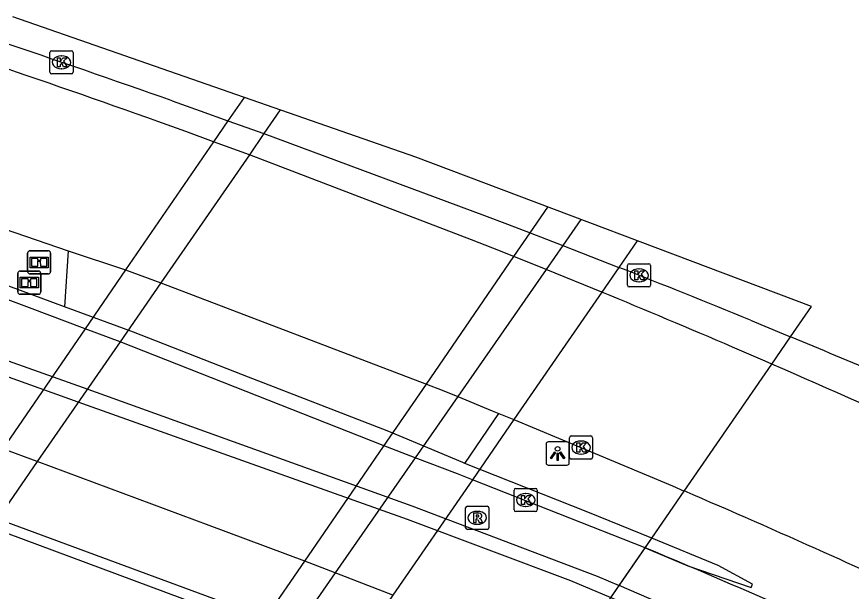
# Model space of a CAD drawing. Extents: x 161477 to 163040, y 383680 to 384868.
# Drawn here: x 162399.83 to 162435.81, y 384774.12 to 384798.92 of the extents above; entities that cross this region are included whole.
import ezdxf

# ---------------------------------------------------------------- set-up
doc = ezdxf.new("R2010")
doc.units = 0
for name, color, linetype in [('IMGEO_Berm_groen', 7, 'Continuous'), ('IMGEO_Berm_open', 7, 'Continuous'), ('IMGEO_Dek', 7, 'Continuous'), ('IMGEO_Informatiebord', 7, 'Continuous'), ('IMGEO_Kolk', 7, 'Continuous'), ('IMGEO_Lichtpunt', 7, 'Continuous'), ('IMGEO_Muur', 7, 'Continuous'), ('IMGEO_Rijbaan_lokaal_gesloten', 7, 'Continuous'), ('IMGEO_Rijbaan_lokaal_open', 7, 'Continuous'), ('IMGEO_Rijbaan_regionaal_gesloten', 7, 'Continuous'), ('IMGEO_Rioolput', 7, 'Continuous'), ('IMGEO_Voetpad_open', 7, 'Continuous')]:
    doc.layers.add(name, color=color, linetype=linetype)

msp = doc.modelspace()

# ---------------------------------------------------------------- linework, layer by layer
at = {"layer": 'IMGEO_Berm_groen'}
for points in [[(162426.918, 384776.001), (162428.606, 384778.452)], [(162427.205, 384776.417), (162428.606, 384778.452)]]:
    msp.add_lwpolyline(points, dxfattribs=at)
at = {"layer": 'IMGEO_Berm_open'}
for points in [[(162402.05, 384788.819), (162401.891, 384786.393)], [(162432.378, 384783.93), (162433.188, 384785.107)], [(162432.378, 384783.93), (162433.188, 384785.107)], [(162419.145, 384779.641), (162420.614, 384781.801)]]:
    msp.add_lwpolyline(points, dxfattribs=at)
at = {"layer": 'IMGEO_Dek'}
msp.add_lwpolyline([(162398.746, 384776.871), (162410.291, 384772.578), (162411.599, 384772.091), (162414.12, 384771.153), (162420.854, 384768.649), (162421.454, 384768.11), (162421.71, 384768.436), (162423.439, 384770.946), (162426.962, 384776.064), (162427.205, 384776.417), (162428.606, 384778.452), (162432.378, 384783.93), (162433.188, 384785.107), (162434.087, 384786.412), (162417.041, 384792.848), (162399.667, 384798.916)], dxfattribs=at)
at = {"layer": 'IMGEO_Informatiebord'}
for p, q in [((162400.304, 384787.915), (162400.304, 384788.715)), ((162400.304, 384788.715), (162400.304, 384787.915)), ((162400.404, 384788.815), (162401.194, 384788.815)), ((162401.194, 384788.815), (162400.404, 384788.815)), ((162401.294, 384788.715), (162401.294, 384787.915)), ((162401.294, 384787.915), (162401.294, 384788.715)), ((162399.978, 384787.943), (162400.768, 384787.943)), ((162400.768, 384787.943), (162399.978, 384787.943)), ((162399.878, 384787.043), (162399.878, 384787.843)), ((162399.878, 384787.843), (162399.878, 384787.043)), ((162401.194, 384787.815), (162400.404, 384787.815)), ((162400.404, 384787.815), (162401.194, 384787.815)), ((162400.868, 384787.843), (162400.868, 384787.043)), ((162400.868, 384787.043), (162400.868, 384787.843)), ((162400.768, 384786.943), (162399.978, 384786.943)), ((162399.978, 384786.943), (162400.768, 384786.943))]:
    msp.add_line(p, q, dxfattribs=at)
for points in [[(162400.405, 384788.547), (162401.193, 384788.547), (162401.193, 384788.083), (162400.405, 384788.083), (162400.405, 384788.547)], [(162400.47, 384788.482), (162400.47, 384788.148), (162400.745, 384788.148), (162400.746, 384788.361), (162400.85, 384788.362), (162400.851, 384788.148), (162401.128, 384788.148), (162401.128, 384788.482), (162400.852, 384788.482), (162400.852, 384788.402), (162400.746, 384788.402), (162400.746, 384788.482), (162400.47, 384788.482)], [(162399.979, 384787.675), (162400.767, 384787.675), (162400.767, 384787.211), (162399.979, 384787.211), (162399.979, 384787.675)], [(162400.044, 384787.61), (162400.044, 384787.276), (162400.319, 384787.276), (162400.32, 384787.489), (162400.424, 384787.49), (162400.425, 384787.276), (162400.702, 384787.276), (162400.702, 384787.61), (162400.426, 384787.61), (162400.426, 384787.53), (162400.32, 384787.53), (162400.32, 384787.61), (162400.044, 384787.61)]]:
    msp.add_lwpolyline(points, dxfattribs=at)
for centre, start, end in [((162400.404, 384788.715), 90, 180), ((162400.404, 384788.715), 90, 180), ((162401.194, 384788.715), 0, 90), ((162401.194, 384788.715), 360, 90), ((162399.978, 384787.843), 90, 180), ((162399.978, 384787.843), 90, 180), ((162400.404, 384787.915), 180, 270), ((162400.404, 384787.915), 180, 270), ((162400.768, 384787.843), 0, 90), ((162400.768, 384787.843), 360, 90), ((162401.194, 384787.915), 270, 0), ((162401.194, 384787.915), 270, 0), ((162399.978, 384787.043), 180, 270), ((162399.978, 384787.043), 180, 270), ((162400.768, 384787.043), 270, 0), ((162400.768, 384787.043), 270, 0)]:
    msp.add_arc(centre, 0.1, start, end, dxfattribs=at)
at = {"layer": 'IMGEO_Kolk'}
for p, q in [((162401.263, 384796.521), (162401.263, 384797.373)), ((162401.338, 384797.447), (162402.19, 384797.447)), ((162401.751, 384797.227), (162401.776, 384797.227)), ((162402.264, 384797.373), (162402.264, 384796.521)), ((162401.774, 384796.667), (162401.749, 384796.667)), ((162402.19, 384796.447), (162401.338, 384796.447)), ((162426.232, 384788.256), (162427.084, 384788.256)), ((162426.157, 384787.33), (162426.157, 384788.182)), ((162426.645, 384788.036), (162426.67, 384788.036)), ((162427.158, 384788.182), (162427.158, 384787.33)), ((162427.084, 384787.256), (162426.232, 384787.256)), ((162426.668, 384787.476), (162426.643, 384787.476)), ((162423.657, 384779.901), (162423.657, 384780.753)), ((162423.732, 384780.827), (162424.584, 384780.827)), ((162424.658, 384780.753), (162424.658, 384779.901)), ((162424.145, 384780.607), (162424.17, 384780.607)), ((162424.168, 384780.047), (162424.143, 384780.047)), ((162424.584, 384779.827), (162423.732, 384779.827)), ((162421.347, 384778.565), (162422.199, 384778.565)), ((162421.272, 384777.639), (162421.272, 384778.491)), ((162421.76, 384778.345), (162421.785, 384778.345)), ((162422.273, 384778.491), (162422.273, 384777.639)), ((162422.199, 384777.565), (162421.347, 384777.565)), ((162421.783, 384777.785), (162421.758, 384777.785))]:
    msp.add_line(p, q, dxfattribs=at)
for points in [[(162401.263, 384796.521), (162401.263, 384797.373)], [(162401.338, 384797.447), (162402.19, 384797.447)], [(162402.264, 384797.373), (162402.264, 384796.521)], [(162401.584, 384797.147), (162401.707, 384797.147), (162401.707, 384796.996), (162401.837, 384797.147), (162402.001, 384797.147), (162401.855, 384796.996), (162402.008, 384796.747), (162401.856, 384796.747), (162401.771, 384796.911), (162401.707, 384796.844), (162401.707, 384796.747), (162401.584, 384796.747), (162401.584, 384797.147)], [(162402.19, 384796.447), (162401.338, 384796.447)], [(162426.232, 384788.256), (162427.084, 384788.256)], [(162426.157, 384787.33), (162426.157, 384788.182)], [(162426.478, 384787.956), (162426.601, 384787.956), (162426.601, 384787.805), (162426.731, 384787.956), (162426.895, 384787.956), (162426.749, 384787.805), (162426.902, 384787.556), (162426.75, 384787.556), (162426.665, 384787.72), (162426.601, 384787.653), (162426.601, 384787.556), (162426.478, 384787.556), (162426.478, 384787.956)], [(162427.158, 384788.182), (162427.158, 384787.33)], [(162427.084, 384787.256), (162426.232, 384787.256)], [(162423.657, 384779.901), (162423.657, 384780.753)], [(162423.732, 384780.827), (162424.584, 384780.827)], [(162424.658, 384780.753), (162424.658, 384779.901)], [(162423.978, 384780.527), (162424.101, 384780.527), (162424.101, 384780.376), (162424.231, 384780.527), (162424.395, 384780.527), (162424.249, 384780.376), (162424.402, 384780.127), (162424.25, 384780.127), (162424.165, 384780.291), (162424.101, 384780.224), (162424.101, 384780.127), (162423.978, 384780.127), (162423.978, 384780.527)], [(162424.584, 384779.827), (162423.732, 384779.827)], [(162421.347, 384778.565), (162422.199, 384778.565)], [(162421.272, 384777.639), (162421.272, 384778.491)], [(162421.593, 384778.265), (162421.716, 384778.265), (162421.716, 384778.114), (162421.846, 384778.265), (162422.01, 384778.265), (162421.864, 384778.114), (162422.017, 384777.865), (162421.865, 384777.865), (162421.78, 384778.029), (162421.716, 384777.962), (162421.716, 384777.865), (162421.593, 384777.865), (162421.593, 384778.265)], [(162422.273, 384778.491), (162422.273, 384777.639)], [(162422.199, 384777.565), (162421.347, 384777.565)]]:
    msp.add_lwpolyline(points, dxfattribs=at)
for centre, start, end in [((162401.34, 384797.371), 91.552, 178.448), ((162401.34, 384797.371), 91.552, 178.448), ((162402.188, 384797.371), 1.552, 88.448), ((162402.188, 384797.371), 1.552, 88.448), ((162401.34, 384796.523), 181.552, 268.448), ((162401.34, 384796.523), 181.552, 268.448), ((162402.188, 384796.523), 271.552, 358.448), ((162402.188, 384796.523), 271.552, 358.448), ((162426.234, 384788.18), 91.552, 178.448), ((162426.234, 384788.18), 91.552, 178.448), ((162427.082, 384788.18), 1.552, 88.448), ((162427.082, 384788.18), 1.552, 88.448), ((162426.234, 384787.332), 181.552, 268.448), ((162426.234, 384787.332), 181.552, 268.448), ((162427.082, 384787.332), 271.552, 358.448), ((162427.082, 384787.332), 271.552, 358.448), ((162423.734, 384780.751), 91.552, 178.448), ((162423.734, 384780.751), 91.552, 178.448), ((162424.582, 384780.751), 1.552, 88.448), ((162424.582, 384780.751), 1.552, 88.448), ((162423.734, 384779.903), 181.552, 268.448), ((162423.734, 384779.903), 181.552, 268.448), ((162424.582, 384779.903), 271.552, 358.448), ((162424.582, 384779.903), 271.552, 358.448), ((162421.349, 384778.489), 91.552, 178.448), ((162421.349, 384778.489), 91.552, 178.448), ((162422.197, 384778.489), 1.552, 88.448), ((162422.197, 384778.489), 1.552, 88.448), ((162421.349, 384777.641), 181.552, 268.448), ((162421.349, 384777.641), 181.552, 268.448), ((162422.197, 384777.641), 271.552, 358.448), ((162422.197, 384777.641), 271.552, 358.448)]:
    msp.add_arc(centre, 0.0765, start, end, dxfattribs=at)
for centre, major_axis, ratio, start_param, end_param in [((162401.75, 384796.947), (-0.387, 0.002), 0.722429, 4.712389, 7.853982), ((162401.775, 384796.947), (-0.39, 0.002), 0.717154, 1.570796, 4.712389), ((162426.644, 384787.756), (-0.387, 0.002), 0.722429, 4.712389, 7.853982), ((162426.669, 384787.756), (-0.39, 0.002), 0.717154, 1.570796, 4.712389), ((162424.144, 384780.327), (-0.387, 0.002), 0.722429, 4.712389, 7.853982), ((162424.169, 384780.327), (-0.39, 0.002), 0.717154, 1.570796, 4.712389), ((162421.759, 384778.065), (-0.387, 0.002), 0.722429, 4.712389, 7.853982), ((162421.784, 384778.065), (-0.39, 0.002), 0.717154, 1.570796, 4.712389)]:
    msp.add_ellipse(centre, major_axis=major_axis, ratio=ratio, start_param=start_param, end_param=end_param, dxfattribs=at)
at = {"layer": 'IMGEO_Lichtpunt'}
for p, q in [((162422.65, 384780.472), (162422.65, 384779.665)), ((162422.65, 384780.472), (162422.65, 384779.665)), ((162423.552, 384780.567), (162422.744, 384780.567)), ((162423.552, 384780.567), (162422.744, 384780.567)), ((162423.646, 384779.665), (162423.646, 384780.472)), ((162423.646, 384779.665), (162423.646, 384780.472)), ((162422.744, 384779.571), (162423.552, 384779.571)), ((162422.744, 384779.571), (162423.552, 384779.571))]:
    msp.add_line(p, q, dxfattribs=at)
for points in [[(162423.024, 384780.136), (162423.063, 384780.108), (162422.875, 384779.846), (162422.837, 384779.873), (162423.024, 384780.136)], [(162423.126, 384780.088), (162423.173, 384780.088), (162423.173, 384779.766), (162423.126, 384779.766), (162423.126, 384780.088)], [(162423.236, 384780.108), (162423.274, 384780.135), (162423.461, 384779.873), (162423.422, 384779.845), (162423.236, 384780.108)]]:
    msp.add_lwpolyline(points, dxfattribs=at)
msp.add_circle((162423.149, 384780.27), 0.0994, dxfattribs=at)
for centre, start, end in [((162422.744, 384780.472), 90, 180), ((162422.744, 384780.472), 90, 180), ((162423.552, 384780.472), 0, 90), ((162423.552, 384780.472), 0, 90), ((162422.744, 384779.665), 180, 270), ((162422.744, 384779.665), 180, 270), ((162423.552, 384779.665), 270, 0), ((162423.552, 384779.665), 270, 360)]:
    msp.add_arc(centre, 0.0946, start, end, dxfattribs=at)
at = {"layer": 'IMGEO_Muur'}
for points in [[(162409.631, 384795.436), (162408.939, 384794.427), (162408.32, 384793.523), (162404.524, 384787.987), (162402.784, 384785.449), (162399.232, 384780.268), (162397.534, 384777.792), (162397.278, 384777.418)], [(162411.195, 384794.89), (162410.49, 384793.869), (162409.86, 384792.957), (162406.047, 384787.438), (162404.287, 384784.89), (162400.72, 384779.729), (162399.007, 384777.248), (162398.746, 384776.871), (162398.363, 384776.541)], [(162410.212, 384772.38), (162410.291, 384772.578), (162410.565, 384772.978), (162412.245, 384775.425), (162415.644, 384780.375), (162417.492, 384783.067), (162421.268, 384788.566), (162421.968, 384789.586), (162422.732, 384790.699), (162422.732, 384790.699)], [(162424.151, 384790.164), (162423.374, 384789.045), (162422.655, 384788.01), (162418.844, 384782.523), (162417.01, 384779.886), (162413.564, 384774.922), (162411.878, 384772.493), (162411.599, 384772.091)], [(162401.891, 384786.393), (162393.406, 384789.542)], [(162426.918, 384776.001), (162419.483, 384778.94), (162418.837, 384779.187), (162417.01, 384779.886), (162415.633, 384780.415), (162404.287, 384784.89), (162402.784, 384785.449), (162400.388, 384786.355), (162393.172, 384789.065)], [(162391.695, 384786.826), (162402.894, 384782.847), (162416.861, 384777.812), (162424.855, 384774.783), (162425.801, 384774.375)], [(162391.338, 384786.285), (162391.405, 384786.263), (162402.664, 384782.23), (162416.668, 384777.241), (162423.702, 384774.587), (162425.441, 384773.853)], [(162419.145, 384779.641), (162419.058, 384779.675), (162415.873, 384781.014), (162409.562, 384783.467), (162404.865, 384785.3), (162401.891, 384786.393)], [(162387.892, 384781.058), (162387.863, 384780.563), (162389.102, 384780.459), (162394.35, 384778.507), (162397.278, 384777.418), (162398.746, 384776.871), (162410.291, 384772.578), (162411.599, 384772.091), (162414.12, 384771.153), (162420.854, 384768.649), (162421.454, 384768.11), (162421.71, 384768.436)], [(162387.892, 384781.058), (162388.962, 384780.959), (162394.663, 384778.853), (162397.534, 384777.792), (162399.007, 384777.248), (162410.565, 384772.978), (162411.878, 384772.493), (162414.401, 384771.561), (162421.173, 384769.059), (162421.71, 384768.436)], [(162427.205, 384776.417), (162424.454, 384777.544), (162419.145, 384779.641)], [(162426.918, 384776.001), (162428.757, 384775.229), (162431.485, 384774.292), (162431.545, 384774.43), (162430.071, 384775.242), (162427.205, 384776.417)], [(162425.441, 384773.853), (162427.207, 384773.108), (162430.021, 384771.809), (162432.418, 384770.806), (162434.635, 384770.305), (162436.932, 384769.923), (162439.088, 384769.843), (162439.078, 384770.114), (162436.886, 384770.425), (162434.72, 384770.816), (162432.403, 384771.378), (162430.337, 384772.291), (162428.288, 384773.301), (162425.801, 384774.375)]]:
    msp.add_lwpolyline(points, dxfattribs=at)
at = {"layer": 'IMGEO_Rijbaan_lokaal_gesloten'}
msp.add_lwpolyline([(162416.05, 384773.956), (162414.971, 384774.38), (162413.564, 384774.922), (162412.245, 384775.425), (162408.124, 384776.967), (162400.72, 384779.729), (162399.232, 384780.268), (162396.745, 384781.155)], dxfattribs=at)
at = {"layer": 'IMGEO_Rijbaan_lokaal_open'}
for points in [[(162423.439, 384770.946), (162426.918, 384776.001)], [(162425.801, 384774.375), (162426.918, 384776.001)]]:
    msp.add_lwpolyline(points, dxfattribs=at)
msp.add_arc((162291.707, 384452.045), 351.041, 62.12321, 67.34564, dxfattribs=at)
at = {"layer": 'IMGEO_Rijbaan_regionaal_gesloten'}
for points in [[(162406.528, 384795.286), (162407.734, 384794.858), (162408.939, 384794.427), (162410.49, 384793.869), (162420.001, 384790.334), (162420.985, 384789.961), (162421.968, 384789.586), (162423.374, 384789.045), (162424.583, 384788.574), (162425.792, 384788.1)], [(162425.055, 384787.03), (162422.655, 384788.01), (162421.268, 384788.566), (162420.355, 384788.932), (162419.44, 384789.295), (162409.86, 384792.957), (162408.32, 384793.523), (162407.116, 384793.96), (162405.91, 384794.395)], [(162394.675, 384791.345), (162402.05, 384788.819)], [(162402.05, 384788.819), (162404.524, 384787.987), (162406.047, 384787.438), (162417.492, 384783.067), (162418.169, 384782.796), (162418.844, 384782.523), (162420.333, 384781.917), (162420.614, 384781.801)], [(162433.188, 384785.107), (162434.087, 384786.412)], [(162431.462, 384785.82), (162432.874, 384785.237), (162433.188, 384785.107)], [(162432.378, 384783.93), (162432.092, 384784.055), (162430.689, 384784.66)], [(162428.606, 384778.452), (162432.378, 384783.93)], [(162428.606, 384778.452), (162432.378, 384783.93)], [(162420.614, 384781.801), (162421.268, 384781.532), (162424.15, 384780.329), (162426.786, 384779.227), (162428.101, 384778.668), (162428.606, 384778.452)]]:
    msp.add_lwpolyline(points, dxfattribs=at)
for centre, radius, start, end in [((162204.345, 384223.332), 606.638, 70.531789, 71.284883), ((162253.483, 384369.068), 451.815, 70.28356, 71.29089), ((162266.916, 384384.809), 433.457, 67.69023, 68.49804), ((162259.725, 384386.124), 433.659, 66.78166, 67.58922), ((162281.276, 384418.906), 396.459, 66.85643, 67.46972), ((162266.595, 384402.2), 416.175, 64.25369, 66.52496), ((162276.912, 384425.131), 384.509, 65.78185, 66.76434), ((162281.713, 384436.114), 372.523, 64.00454, 65.76239)]:
    msp.add_arc(centre, radius, start, end, dxfattribs=at)
at = {"layer": 'IMGEO_Rioolput'}
for p, q in [((162419.258, 384777.794), (162420.11, 384777.794)), ((162419.183, 384776.868), (162419.183, 384777.72)), ((162419.671, 384777.574), (162419.696, 384777.574)), ((162420.184, 384777.72), (162420.184, 384776.868)), ((162420.11, 384776.794), (162419.258, 384776.794)), ((162419.694, 384777.014), (162419.669, 384777.014))]:
    msp.add_line(p, q, dxfattribs=at)
for points in [[(162419.258, 384777.794), (162420.11, 384777.794)], [(162419.183, 384776.868), (162419.183, 384777.72)], [(162419.772, 384777.492), (162419.52, 384777.494), (162419.52, 384777.094)], [(162420.184, 384777.72), (162420.184, 384776.868)], [(162419.52, 384777.094), (162419.644, 384777.094), (162419.644, 384777.256), (162419.655, 384777.256)], [(162419.698, 384777.413), (162419.644, 384777.413), (162419.644, 384777.332)], [(162419.644, 384777.332), (162419.696, 384777.332)], [(162419.702, 384777.227), (162419.773, 384777.094), (162419.913, 384777.094), (162419.848, 384777.22)], [(162420.11, 384776.794), (162419.258, 384776.794)]]:
    msp.add_lwpolyline(points, dxfattribs=at)
for centre, radius, start, end in [((162419.26, 384777.718), 0.0765, 91.552, 178.448), ((162419.26, 384777.718), 0.0765, 91.552, 178.448), ((162420.108, 384777.718), 0.0765, 1.552, 88.448), ((162420.108, 384777.718), 0.0765, 1.552, 88.448), ((162419.771, 384777.382), 0.109, 350.3612, 89.416), ((162419.654, 384777.203), 0.0533, 26.0293, 88.6989), ((162419.68, 384777.521), 0.19, 274.7715, 282.9687), ((162419.704, 384777.317), 0.0964, 77.0061, 93.1865), ((162419.718, 384777.374), 0.0378, 276.6634, 79.6772), ((162419.769, 384777.382), 0.112, 277.5842, 350.9817), ((162419.753, 384777.167), 0.108, 29.5134, 73.7905), ((162419.26, 384776.87), 0.0765, 181.552, 268.448), ((162419.26, 384776.87), 0.0765, 181.552, 268.448), ((162420.108, 384776.87), 0.0765, 271.552, 358.448), ((162420.108, 384776.87), 0.0765, 271.552, 358.448)]:
    msp.add_arc(centre, radius, start, end, dxfattribs=at)
for centre, major_axis, ratio, start_param, end_param in [((162419.67, 384777.294), (-0.387, 0.002), 0.722429, 4.712389, 7.853982), ((162419.695, 384777.294), (-0.39, 0.002), 0.717154, 1.570796, 4.712389)]:
    msp.add_ellipse(centre, major_axis=major_axis, ratio=ratio, start_param=start_param, end_param=end_param, dxfattribs=at)
at = {"layer": 'IMGEO_Voetpad_open'}
msp.add_lwpolyline([(162426.584, 384789.245), (162425.792, 384788.1), (162425.055, 384787.03), (162423.219, 384784.365), (162421.268, 384781.532), (162419.483, 384778.94), (162416.05, 384773.956), (162414.401, 384771.561), (162414.12, 384771.153)], dxfattribs=at)

doc.saveas('drawing.dxf')
